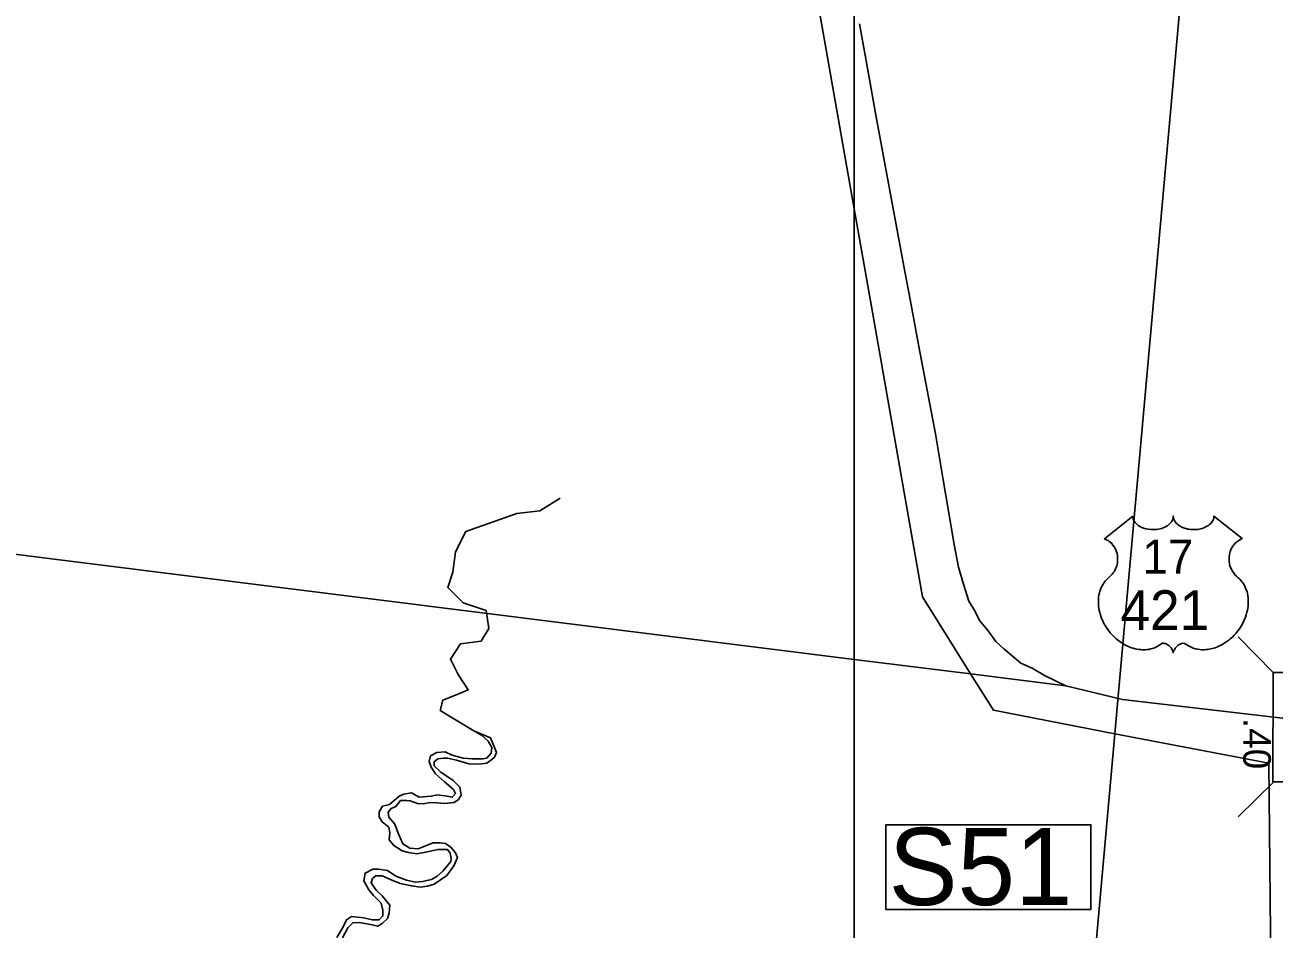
# Model space of a CAD drawing. Extents: x 2290055 to 2389491, y 66597 to 237875.
# Drawn here: x 2309367 to 2315029, y 186200 to 190299 of the extents above; entities that cross this region are included whole.
import ezdxf

# ---------------------------------------------------------------- set-up
doc = ezdxf.new("R2010")
doc.units = 0
for name, color, linetype in [('Exist Boundary Political Urban Extension UEB', 7, 'Continuous'), ('Exist Hydrographic Creek Single Shore', 7, 'Continuous'), ('Exist Railroad Mainline', 7, 'Continuous'), ('Exist Road Primary US Mileage Hundredths English Label', 7, 'Continuous'), ('Exist Road Primary US Shield CELL', 7, 'Continuous'), ('Exist Road Primary US Shield Number Label', 7, 'Continuous'), ('Exist Road Primary US Structure Ovrhead Sign Number Label', 7, 'Continuous'), ('Exist Road Primary US Structure Standard Bridge CELL', 7, 'Continuous'), ('Exist Utilities Electrical Transmission Line', 7, 'Continuous'), ('Map Preparation Inset Cut Line', 7, 'Continuous')]:
    doc.layers.add(name, color=color, linetype=linetype)

msp = doc.modelspace()

# ---------------------------------------------------------------- linework, layer by layer
at = {"layer": 'Exist Boundary Political Urban Extension UEB'}
msp.add_line((2312852, 191021.5), (2313126.6, 189465.2), dxfattribs=at)
for points in [[(2313126.6, 189465.2), (2313204.5, 189023.1), (2313435.1, 187706.3), (2313653.9, 187356.9)], [(2313653.9, 187356.9), (2313757, 187192.1), (2314307.8, 187086.1)], [(2314307.8, 187086.1), (2315006, 186951.8), (2315025.2, 184952.6), (2315030, 184236.5), (2315078.1, 183342.6), (2315154.9, 182564), (2315283.4, 181732.3)]]:
    msp.add_lwpolyline(points, dxfattribs=at)
at = {"layer": 'Exist Hydrographic Creek Single Shore'}
for points in [[(2311402.5, 187099.1), (2311306.9, 187157), (2311249, 187191.8), (2311260.6, 187238.2), (2311318.5, 187261.4), (2311376.4, 187284.6), (2311330.1, 187354.2), (2311295.3, 187423.7), (2311341.7, 187493.3), (2311434.4, 187504.9), (2311469.1, 187562.9), (2311457.5, 187644), (2311353.3, 187678.8), (2311283.7, 187748.4), (2311306.9, 187818), (2311318.5, 187910.7), (2311364.8, 188003.5), (2311596.6, 188084.7), (2311700.8, 188096.3), (2311793.5, 188154.3)], [(2311402.5, 187099.1), (2311477.8, 187067.2), (2311495.2, 187023.7), (2311503.9, 187000.5), (2311495.2, 186980.2), (2311483.6, 186968.6), (2311461.1, 186951.9), (2311424.9, 186947.6), (2311378.6, 186949), (2311323.6, 186966.4), (2311283, 186975.1), (2311264.2, 186975.1), (2311238.1, 186972.2), (2311222.2, 186959.2), (2311222.2, 186940.3), (2311252.6, 186911.3), (2311307.6, 186873.7), (2311338, 186843.2), (2311343.8, 186807), (2311332.3, 186788.1), (2311313.4, 186773.6), (2311268.5, 186769.3), (2311235.2, 186772.2), (2311203.4, 186773.6), (2311171.5, 186767.9), (2311146.9, 186769.3), (2311113.6, 186782.3), (2311097.6, 186783.8), (2311070.1, 186783.8), (2311048.4, 186756.3), (2311026.7, 186747.6), (2311013.6, 186730.2), (2311016.5, 186707), (2311044.1, 186676.5), (2311058.5, 186634.5), (2311080.3, 186586.7), (2311112.1, 186567.8), (2311149.8, 186563.5), (2311217.8, 186591), (2311249.7, 186591), (2311272.9, 186588.1), (2311297.5, 186572.2), (2311319.2, 186546.1), (2311327.2, 186525.1), (2311311.3, 186487.4), (2311279.4, 186443.9), (2311221.5, 186403.3), (2311192.5, 186394.6), (2311160.6, 186390.3), (2311118.6, 186396.1), (2311068, 186406.2), (2311027.4, 186423.6), (2310986.8, 186442.4), (2310957.9, 186442.4), (2310942, 186429.4), (2310936.2, 186410.6), (2310959.3, 186377.2), (2310986.8, 186351.1), (2311021.6, 186309.1), (2311017.3, 186272.9), (2311010, 186248.2), (2310986.8, 186225), (2310966.6, 186213.4), (2310940.5, 186219.2), (2310884, 186229.4), (2310853.6, 186227.9), (2310830.4, 186206.2), (2310806.5, 186160.5)], [(2310988.3, 186757), (2311020.2, 186765.7), (2311063.6, 186803.4), (2311083.9, 186812.1), (2311118.6, 186817.9), (2311153.4, 186797.6), (2311208.4, 186803.4), (2311237.4, 186809.2), (2311280.8, 186803.4), (2311304, 186797.6), (2311318.5, 186815), (2311309.8, 186832.4), (2311269.3, 186867.1), (2311228.7, 186904.8), (2311208.4, 186933.8), (2311199.7, 186959.9), (2311205.5, 186986), (2311234.5, 187000.5), (2311272.2, 187003.4), (2311304, 186988.9), (2311353.3, 186974.4), (2311393.8, 186971.5), (2311443, 186971.5), (2311460.4, 186974.4), (2311480.7, 186997.6), (2311483.6, 187023.7), (2311466.2, 187052.7), (2311437.2, 187078.8), (2311402.5, 187099.1)], [(2310781.2, 186161.3), (2310807.3, 186207.6), (2310824.6, 186242.4), (2310847.8, 186256.9), (2310902.9, 186251.1), (2310940.5, 186242.4), (2310972.4, 186242.4), (2310989.7, 186259.8), (2310989.7, 186285.9), (2310981.1, 186317.8), (2310946.3, 186352.6), (2310926, 186378.7), (2310902.9, 186419.3), (2310908.6, 186454), (2310943.4, 186471.4), (2310969.5, 186471.4), (2311010, 186465.6), (2311047.7, 186439.5), (2311096.9, 186422.2), (2311137.5, 186413.5), (2311169.3, 186416.4), (2311209.9, 186425.1), (2311235.9, 186439.5), (2311262, 186462.7), (2311296.8, 186506.2), (2311299.7, 186520.7), (2311293.9, 186543.9), (2311282.3, 186561.3), (2311238.8, 186561.3), (2311183.8, 186549.7), (2311143.3, 186541), (2311105.6, 186546.8), (2311076.6, 186555.5), (2311039, 186578.7), (2311018.7, 186604.8), (2311021.6, 186636.7), (2311015.8, 186662.8), (2310986.8, 186686), (2310972.4, 186709.1), (2310972.4, 186732.3), (2310988.3, 186757)]]:
    msp.add_lwpolyline(points, dxfattribs=at)
at = {"layer": 'Exist Railroad Mainline'}
for points in [[(2314085.4, 187302.8), (2313988.7, 187349.6), (2313932.3, 187382.8), (2313882, 187406.2), (2313851.8, 187431.8), (2313805.2, 187471.2), (2313768.8, 187504.7), (2313734.1, 187552.2), (2313695.5, 187597.7), (2313693.6, 187599.8), (2313672.9, 187643.4), (2313646.4, 187687.2), (2313621.5, 187764.8), (2313598.5, 187840.5), (2313579.1, 187944.2), (2313551, 188113.9), (2313529.3, 188237.7), (2313494.7, 188445.2), (2313419.5, 188842.3), (2313385, 189029.8), (2313346.5, 189229.3), (2313221.8, 189907.6), (2313189.4, 190087.4), (2313150.6, 190304.7)], [(2314085.4, 187302.8), (2313653.9, 187356.9), (2313126.6, 187422.9), (2308353.4, 188020.5)], [(2315132.6, 187149.1), (2314342.6, 187240.6), (2314085.4, 187302.8)]]:
    msp.add_lwpolyline(points, dxfattribs=at)
at = {"layer": 'Exist Road Primary US Shield CELL'}
msp.add_lwpolyline([(2314388.9, 188072.6), (2314389.2, 188067.3), (2314390.5, 188061), (2314391.5, 188057.7), (2314394.5, 188051.5), (2314399.3, 188044.1), (2314406.1, 188036.9), (2314413.8, 188030.6), (2314419, 188027.2), (2314427.7, 188022.5), (2314437.7, 188018.4), (2314448.8, 188015.2), (2314460.1, 188012.9), (2314472.5, 188011.5), (2314484.7, 188011.3), (2314497.9, 188012.3), (2314512.5, 188015.1), (2314519.3, 188016.8), (2314526.8, 188019.4), (2314533.8, 188022.3), (2314541.4, 188026.4), (2314547.6, 188030.4), (2314552.4, 188033.9), (2314559.2, 188040.4), (2314564.7, 188047.2), (2314566.9, 188051), (2314568.9, 188054.6), (2314571.6, 188062.3), (2314572.4, 188065.8), (2314572.9, 188072.9), (2314573.4, 188066.9), (2314574, 188063.2), (2314575, 188059.5), (2314576.5, 188055.7), (2314579.2, 188050.2), (2314582.3, 188045.6), (2314588, 188038.9), (2314591.6, 188035.5), (2314594.8, 188032.9), (2314603.6, 188026.9), (2314613.8, 188021.7), (2314618.8, 188019.5), (2314623.9, 188017.7), (2314630.5, 188015.7), (2314637.2, 188014.1), (2314643.9, 188013), (2314650.8, 188012), (2314657.7, 188011.4), (2314663.4, 188011.3), (2314670.4, 188011.4), (2314676.9, 188011.7), (2314683.5, 188012.5), (2314690.8, 188013.7), (2314696.6, 188015), (2314704.4, 188017.1), (2314711.4, 188019.6), (2314717.5, 188022.2), (2314725.5, 188026.4), (2314731.9, 188030.4), (2314736.7, 188034.2), (2314742.3, 188039.4), (2314747.6, 188045.6), (2314750.7, 188050), (2314752.9, 188054.7), (2314755, 188059.5), (2314756.2, 188064.7), (2314756.8, 188069.2), (2314756.9, 188073), (2314885.5, 187970.6), (2314882.5, 187969.4), (2314875.5, 187966), (2314870, 187962.7), (2314861.1, 187956.5), (2314857.3, 187953.1), (2314853.5, 187949.5), (2314850, 187945.7), (2314847, 187942.1), (2314843.2, 187937), (2314839.9, 187931.8), (2314836.6, 187926.1), (2314834.2, 187921.2), (2314830.3, 187910.8), (2314828.4, 187904.3), (2314827.2, 187898.7), (2314825.7, 187887.3), (2314825.3, 187881.8), (2314825.3, 187876.4), (2314825.6, 187870.7), (2314826.1, 187865.2), (2314827.1, 187859.5), (2314828, 187854.5), (2314829.6, 187848.4), (2314831.9, 187841.2), (2314834.7, 187834.3), (2314840.6, 187823.1), (2314848.1, 187811.7), (2314853.5, 187805.4), (2314858.8, 187799.9), (2314866.8, 187793.2), (2314871.1, 187789.4), (2314876, 187784.5), (2314884.1, 187775.1), (2314887.3, 187770.7), (2314890.6, 187765.8), (2314893.7, 187760.7), (2314896.7, 187755.2), (2314899.1, 187750.4), (2314903.7, 187739.4), (2314907, 187728.7), (2314908.5, 187723.1), (2314910.9, 187710.5), (2314911.8, 187704.2), (2314912.8, 187691.9), (2314912.8, 187677), (2314911.7, 187662.9), (2314909, 187646.4), (2314906.8, 187636.5), (2314903.4, 187625), (2314900.2, 187615.1), (2314894.3, 187600.4), (2314889.1, 187589.8), (2314882.3, 187577.3), (2314877.7, 187569.8), (2314872.3, 187561.7), (2314865.5, 187552.5), (2314857.6, 187542.6), (2314848.1, 187532.2), (2314840.5, 187524.5), (2314830.4, 187515.5), (2314824.4, 187510.5), (2314815.7, 187504), (2314803.9, 187496.1), (2314792.2, 187489.3), (2314782.2, 187484.2), (2314773.4, 187480.4), (2314762, 187476.1), (2314743, 187470.9), (2314736.1, 187469.4), (2314727.9, 187468.2), (2314720.3, 187467.4), (2314712.8, 187467), (2314702.8, 187467), (2314692.8, 187467.7), (2314683.4, 187469.1), (2314673.6, 187471.2), (2314663.4, 187474.2), (2314654.1, 187477.9), (2314644.6, 187482.5), (2314628.7, 187492.5), (2314624.1, 187495), (2314621.6, 187495.6), (2314615.4, 187495.9), (2314609.6, 187494.7), (2314603.7, 187492.4), (2314600.1, 187490.5), (2314595.4, 187487.4), (2314591.7, 187484.5), (2314587.3, 187480.3), (2314584.3, 187476.8), (2314582, 187474.1), (2314577.5, 187467), (2314575.9, 187463.6), (2314574.2, 187459.3), (2314572.8, 187452.9), (2314570.7, 187461), (2314568.4, 187466.3), (2314565.7, 187470.9), (2314562.8, 187474.9), (2314558.3, 187480.1), (2314554.3, 187483.9), (2314549.4, 187487.9), (2314544.3, 187491), (2314540.1, 187493.1), (2314536.3, 187494.6), (2314531.7, 187495.7), (2314527.9, 187496), (2314524.8, 187495.9), (2314520.5, 187495), (2314514.7, 187490.8), (2314509.2, 187487), (2314503.2, 187483.2), (2314496.1, 187479.4), (2314490.8, 187477), (2314484.6, 187474.6), (2314477.3, 187472.2), (2314469.4, 187470.1), (2314461.3, 187468.5), (2314454.1, 187467.4), (2314446.5, 187466.7), (2314439.5, 187466.5), (2314432.3, 187466.5), (2314425.6, 187467.1), (2314417.8, 187467.7), (2314408, 187469.2), (2314400, 187471), (2314391.5, 187473.3), (2314382.7, 187476), (2314373.4, 187479.6), (2314361.7, 187484.7), (2314353.6, 187488.9), (2314340.7, 187496.2), (2314325.7, 187506.7), (2314314.3, 187515.8), (2314306, 187523.4), (2314293.8, 187535.8), (2314286.6, 187544), (2314275.4, 187558.6), (2314268.1, 187569.1), (2314263.5, 187576.9), (2314256.6, 187589.3), (2314252.9, 187597.2), (2314248, 187608.6), (2314244.2, 187619), (2314241, 187628.8), (2314239.3, 187635.1), (2314236.8, 187646.2), (2314235.4, 187654), (2314233.9, 187664.7), (2314233.1, 187676), (2314233, 187686.4), (2314233.2, 187695.1), (2314234.2, 187705.2), (2314235.9, 187715.9), (2314238, 187725.1), (2314239.8, 187731.7), (2314242.6, 187739.8), (2314246.2, 187748.7), (2314250.4, 187757.2), (2314254.5, 187764.2), (2314259.6, 187771.8), (2314264.6, 187778.3), (2314271.2, 187785.4), (2314278, 187792), (2314284.3, 187797.1), (2314291.7, 187804.4), (2314295.6, 187808.8), (2314300.3, 187814.9), (2314304, 187820.6), (2314307, 187825.7), (2314310.9, 187833.2), (2314313.2, 187838.9), (2314316.2, 187847.5), (2314317.7, 187853.6), (2314319.2, 187861.4), (2314320.2, 187868.8), (2314320.5, 187878), (2314320.3, 187885.6), (2314319.3, 187894.5), (2314317.7, 187903), (2314315.6, 187910.4), (2314312.5, 187919), (2314309.5, 187925.2), (2314304.6, 187933.6), (2314299.1, 187941.4), (2314293.5, 187947.8), (2314287.8, 187953.5), (2314282.3, 187957.8), (2314277.1, 187961.5), (2314270.6, 187965.5), (2314264.3, 187968.6), (2314260.3, 187970.2)], close=True, dxfattribs=at)
at = {"layer": 'Exist Road Primary US Structure Ovrhead Sign Number Label'}
msp.add_lwpolyline([(2313270.1, 186673.5), (2314199, 186673.5), (2314199, 186289.4), (2313270.1, 186289.4)], close=True, dxfattribs=at)
at = {"layer": 'Exist Road Primary US Structure Standard Bridge CELL'}
for p, q in [((2314866.3, 187524.8), (2315025.7, 187364.1)), ((2315027.9, 186868.4), (2314867.2, 186708.9))]:
    msp.add_line(p, q, dxfattribs=at)
msp.add_lwpolyline([(2315257.3, 187363.2), (2315255.3, 186867.4), (2315023.7, 186868.4), (2315025.7, 187364.1)], close=True, dxfattribs=at)
at = {"layer": 'Exist Utilities Electrical Transmission Line'}
for p, q in [((2314324.5, 187272.3), (2314717.5, 191656.4)), ((2314307.8, 187086.1), (2314324.5, 187272.3))]:
    msp.add_line(p, q, dxfattribs=at)
msp.add_lwpolyline([(2313804.4, 181286.6), (2313811, 181369.2), (2314003.3, 183689.2), (2314307.8, 187086.1)], dxfattribs=at)
at = {"layer": 'Map Preparation Inset Cut Line'}
msp.add_lwpolyline([(2374088.6, 192135.8), (2313126.6, 192135.8), (2313126.6, 149726.2), (2353934.7, 149726.2), (2375181.1, 184193.5), (2380407.7, 192135.8)], close=True, dxfattribs=at)

# ---------------------------------------------------------------- texts
at = {"layer": 'Exist Road Primary US Mileage Hundredths English Label'}
msp.add_text('.40', height=125, rotation=269.8343, dxfattribs=at).set_placement((2314890.4, 187157.6))
at = {"layer": 'Exist Road Primary US Shield Number Label'}
for s, height, p in [('17', 155, (2314432.7, 187811.3)), ('421', 180, (2314333.7, 187556.4))]:
    msp.add_text(s, height=height, dxfattribs=at).set_placement(p)
at = {"layer": 'Exist Road Primary US Structure Ovrhead Sign Number Label'}
msp.add_text('S51', height=350, dxfattribs=at).set_placement((2313282.6, 186309.2))

doc.saveas('drawing.dxf')
